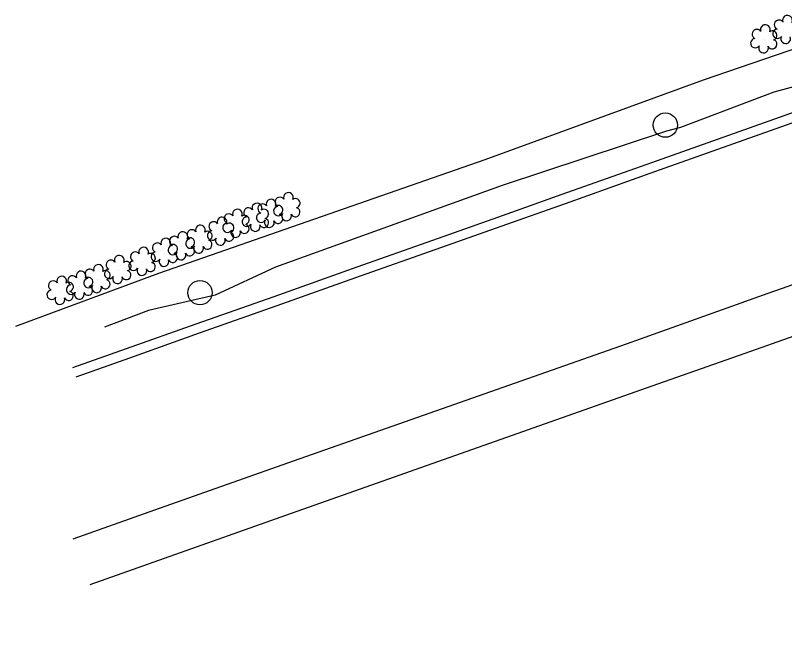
# Model space of a CAD drawing. Extents: x 1614427 to 1617186, y 896524 to 905462.
# Drawn here: x 1615905.9 to 1616061.5, y 903837.6 to 903962.6 of the extents above; entities that cross this region are included whole.
import ezdxf

# ---------------------------------------------------------------- set-up
doc = ezdxf.new("R2010")
doc.units = 0
for name, color, linetype in [('Exist Other Culture Fence Line', 7, 'Continuous'), ('Exist Roads Change in Surface', 7, 'Continuous'), ('Exist Roads Curbs', 7, 'Continuous'), ('Exist Roads EOP Other', 7, 'Continuous'), ('Exist Utilities Other Pole CELL', 7, 'Continuous'), ('Exist Utilities Power UG Cable SUE LOS B', 7, 'Continuous'), ('Exist Vegetation Shrub CELL', 7, 'Continuous')]:
    doc.layers.add(name, color=color, linetype=linetype)

msp = doc.modelspace()

# ---------------------------------------------------------------- linework, layer by layer
at = {"layer": 'Exist Other Culture Fence Line'}
msp.add_lwpolyline([(1616211.35, 903767.58), (1616195.22, 903813.36), (1616186.56, 903825.42), (1616168.75, 903875.81), (1616153.63, 903916.5), (1616129.58, 903932.3), (1616098.05, 903952.43), (1616082.04, 903962.19), (1616045.01, 903949.52), (1616000.86, 903933.41), (1615934.86, 903910.4), (1615905.89, 903899.71)], dxfattribs=at)
at = {"layer": 'Exist Roads Change in Surface'}
for points in [[(1615917.61, 903856.74), (1615934.11, 903862.61), (1615960.99, 903872.11), (1616029.5, 903896.23), (1616058.14, 903906.43), (1616080.48, 903914.29), (1616095.43, 903919.73)], [(1616098.71, 903910.33), (1616077.62, 903902.83), (1616054.59, 903894.66), (1616034.64, 903887.62), (1615960.72, 903861.55), (1615920.92, 903847.5)]]:
    msp.add_lwpolyline(points, dxfattribs=at)
at = {"layer": 'Exist Roads Curbs'}
msp.add_lwpolyline([(1616086.41, 903951.21), (1616034.54, 903932.81), (1616016.42, 903926.38), (1616003.4, 903921.77), (1615990.28, 903917.11), (1615974.95, 903911.69), (1615958.14, 903905.73), (1615942.42, 903900.19), (1615928.29, 903895.17), (1615917.43, 903891.32)], dxfattribs=at)
at = {"layer": 'Exist Roads EOP Other'}
msp.add_lwpolyline([(1616085.22, 903948.71), (1616035.19, 903930.97), (1616017.08, 903924.53), (1616004.06, 903919.93), (1615990.93, 903915.27), (1615975.61, 903909.85), (1615958.79, 903903.88), (1615943.08, 903898.34), (1615928.94, 903893.33), (1615918.09, 903889.48)], dxfattribs=at)
at = {"layer": 'Exist Utilities Other Pole CELL'}
for centre in [(1616037.35, 903940.42), (1615943.22, 903906.53)]:
    msp.add_circle(centre, 2.46, dxfattribs=at)
at = {"layer": 'Exist Utilities Power UG Cable SUE LOS B'}
msp.add_lwpolyline([(1616216.11, 903754.65), (1616209.18, 903753.77), (1616207.59, 903756.18), (1616201.31, 903766.89), (1616189.22, 903799.82), (1616173.47, 903841.46), (1616167.39, 903860.41), (1616167.16, 903861.99), (1616154.51, 903899.58), (1616149.01, 903912.2), (1616146.2, 903914.72), (1616126.18, 903929.2), (1616098.78, 903948.15), (1616090.33, 903952.53), (1616082.31, 903953.27), (1616059.29, 903947.07), (1616040.41, 903939.94), (1616037.61, 903939.19), (1616004.36, 903928.24), (1615958.51, 903911.73), (1615946.29, 903906.03), (1615932.83, 903902.93), (1615923.93, 903899.6)], dxfattribs=at)
at = {"layer": 'Exist Vegetation Shrub CELL'}
for p, q in [((1616057.35, 903957.68), (1616057.35, 903957.68)), ((1615960.88, 903923.75), (1615960.88, 903923.75)), ((1615954.53, 903921.6), (1615954.53, 903921.6)), ((1615957.39, 903922.39), (1615957.39, 903922.39)), ((1615950.57, 903920.39), (1615950.57, 903920.39)), ((1615947.48, 903918.8), (1615947.48, 903918.8)), ((1615943.09, 903917.18), (1615943.09, 903917.18)), ((1615939.53, 903915.84), (1615939.53, 903915.84)), ((1615936.08, 903914.51), (1615936.08, 903914.51)), ((1615931.6, 903912.68), (1615931.6, 903912.68)), ((1615926.68, 903911.04), (1615926.68, 903911.04)), ((1615922.46, 903909.2), (1615922.46, 903909.2)), ((1615918.95, 903907.87), (1615918.95, 903907.87)), ((1615915.03, 903906.84), (1615915.03, 903906.84))]:
    msp.add_line(p, q, dxfattribs=at)
for centre, radius, start, end in [((1616062.06, 903961.61), 0.99, 334.8391, 200.4717), ((1616057.58, 903959.73), 0.99, 334.8391, 200.4717), ((1616060.35, 903960.7), 0.968, 35.8908, 245.4216), ((1616055.87, 903958.81), 0.968, 35.8908, 245.4216), ((1616059.02, 903958.55), 0.929, 284.4567, 126.0861), ((1616060.03, 903958.87), 0.955, 95.1099, 327.9534), ((1616055.55, 903956.98), 0.955, 95.1099, 327.9534), ((1616058.99, 903956.76), 0.937, 204.9913, 73.4601), ((1616061.7, 903957.89), 0.984, 151.2797, 21.387), ((1616057.22, 903956), 0.984, 151.2797, 21.387), ((1615961.11, 903925.79), 0.99, 334.8391, 200.4717), ((1615954.75, 903923.64), 0.99, 334.8391, 200.4717), ((1615955.91, 903923.52), 0.968, 35.8908, 245.4216), ((1615957.62, 903924.44), 0.99, 334.8391, 200.4717), ((1615959.4, 903924.88), 0.968, 35.8908, 245.4216), ((1615962.55, 903924.62), 0.929, 284.4567, 126.0861), ((1615950.8, 903922.43), 0.99, 334.8391, 200.4717), ((1615953.04, 903922.73), 0.968, 35.8908, 245.4216), ((1615956.2, 903922.47), 0.929, 284.4567, 126.0861), ((1615959.08, 903923.04), 0.955, 95.1099, 327.9534), ((1615959.06, 903923.26), 0.929, 284.4567, 126.0861), ((1615962.52, 903922.82), 0.937, 204.9913, 73.4601), ((1615947.71, 903920.84), 0.99, 334.8391, 200.4717), ((1615949.09, 903921.51), 0.968, 35.8908, 245.4216), ((1615952.24, 903921.25), 0.929, 284.4567, 126.0861), ((1615952.72, 903920.89), 0.955, 95.1099, 327.9534), ((1615955.59, 903921.69), 0.955, 95.1099, 327.9534), ((1615956.16, 903920.67), 0.937, 204.9913, 73.4601), ((1615959.03, 903921.47), 0.937, 204.9913, 73.4601), ((1615960.75, 903922.07), 0.984, 151.2797, 21.387), ((1615943.31, 903919.22), 0.99, 334.8391, 200.4717), ((1615946, 903919.92), 0.968, 35.8908, 245.4216), ((1615948.77, 903919.68), 0.955, 95.1099, 327.9534), ((1615949.15, 903919.66), 0.929, 284.4567, 126.0861), ((1615952.21, 903919.46), 0.937, 204.9913, 73.4601), ((1615954.4, 903919.92), 0.984, 151.2797, 21.387), ((1615957.26, 903920.71), 0.984, 151.2797, 21.387), ((1615939.76, 903917.88), 0.99, 334.8391, 200.4717), ((1615941.6, 903918.3), 0.968, 35.8908, 245.4216), ((1615944.76, 903918.04), 0.929, 284.4567, 126.0861), ((1615945.68, 903918.09), 0.955, 95.1099, 327.9534), ((1615949.12, 903917.87), 0.937, 204.9913, 73.4601), ((1615950.44, 903918.7), 0.984, 151.2797, 21.387), ((1615936.31, 903916.55), 0.99, 334.8391, 200.4717), ((1615938.04, 903916.97), 0.968, 35.8908, 245.4216), ((1615941.29, 903916.47), 0.955, 95.1099, 327.9534), ((1615941.2, 903916.71), 0.929, 284.4567, 126.0861), ((1615944.72, 903916.25), 0.937, 204.9913, 73.4601), ((1615947.35, 903917.11), 0.984, 151.2797, 21.387), ((1615931.83, 903914.72), 0.99, 334.8391, 200.4717), ((1615934.6, 903915.64), 0.968, 35.8908, 245.4216), ((1615937.73, 903915.14), 0.955, 95.1099, 327.9534), ((1615937.75, 903915.38), 0.929, 284.4567, 126.0861), ((1615941.16, 903914.91), 0.937, 204.9913, 73.4601), ((1615942.96, 903915.49), 0.984, 151.2797, 21.387), ((1615926.91, 903913.08), 0.99, 334.8391, 200.4717), ((1615930.12, 903913.81), 0.968, 35.8908, 245.4216), ((1615933.28, 903913.55), 0.929, 284.4567, 126.0861), ((1615934.28, 903913.81), 0.955, 95.1099, 327.9534), ((1615937.72, 903913.58), 0.937, 204.9913, 73.4601), ((1615939.4, 903914.16), 0.984, 151.2797, 21.387), ((1615922.69, 903911.24), 0.99, 334.8391, 200.4717), ((1615925.2, 903912.17), 0.968, 35.8908, 245.4216), ((1615928.36, 903911.91), 0.929, 284.4567, 126.0861), ((1615929.8, 903911.98), 0.955, 95.1099, 327.9534), ((1615933.24, 903911.75), 0.937, 204.9913, 73.4601), ((1615935.95, 903912.83), 0.984, 151.2797, 21.387), ((1615919.17, 903909.91), 0.99, 334.8391, 200.4717), ((1615920.98, 903910.33), 0.968, 35.8908, 245.4216), ((1615924.13, 903910.07), 0.929, 284.4567, 126.0861), ((1615924.88, 903910.34), 0.955, 95.1099, 327.9534), ((1615928.32, 903910.11), 0.937, 204.9913, 73.4601), ((1615931.48, 903911), 0.984, 151.2797, 21.387), ((1615913.55, 903907.96), 0.968, 35.8908, 245.4216), ((1615915.26, 903908.88), 0.99, 334.8391, 200.4717), ((1615917.46, 903908.99), 0.968, 35.8908, 245.4216), ((1615920.66, 903908.49), 0.955, 95.1099, 327.9534), ((1615920.62, 903908.73), 0.929, 284.4567, 126.0861), ((1615924.1, 903908.27), 0.937, 204.9913, 73.4601), ((1615926.56, 903909.36), 0.984, 151.2797, 21.387), ((1615916.7, 903907.71), 0.929, 284.4567, 126.0861), ((1615917.15, 903907.16), 0.955, 95.1099, 327.9534), ((1615920.58, 903906.94), 0.937, 204.9913, 73.4601), ((1615922.33, 903907.52), 0.984, 151.2797, 21.387), ((1615913.23, 903906.13), 0.955, 95.1099, 327.9534), ((1615916.67, 903905.91), 0.937, 204.9913, 73.4601), ((1615918.82, 903906.18), 0.984, 151.2797, 21.387), ((1615914.9, 903905.15), 0.984, 151.2797, 21.387)]:
    msp.add_arc(centre, radius, start, end, dxfattribs=at)

doc.saveas('drawing.dxf')
